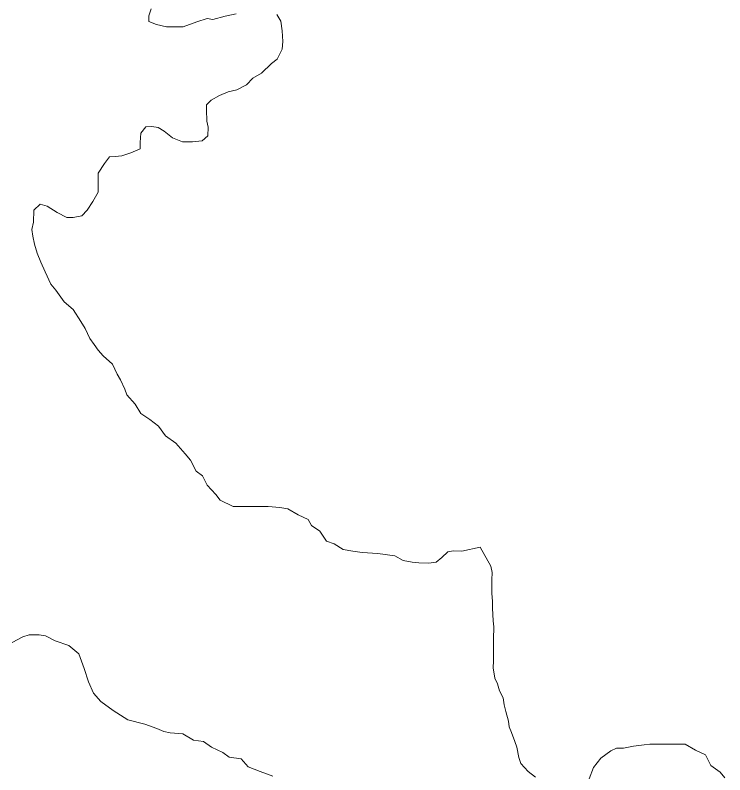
# Model space of a CAD drawing. Extents: x 553962 to 842807, y 8883888 to 9032388.
# Drawn here: x 802640.2 to 802891.6, y 9015512.3 to 9015781.3 of the extents above; entities that cross this region are included whole.
import ezdxf

# ---------------------------------------------------------------- set-up
doc = ezdxf.new("R2010")
doc.units = 0
doc.header["$LTSCALE"] = 200
doc.layers.add('23', color=7, linetype='Continuous', lineweight=13)
doc.layers.add('25', color=7, linetype='Continuous', lineweight=13)

msp = doc.modelspace()

# ---------------------------------------------------------------- linework, layer by layer
at = {"layer": '23'}
for points in [[(802718.5, 9015781.8), (802714.6, 9015780.9), (802710.3, 9015779.8), (802708.3, 9015780.1), (802704.6, 9015778.9), (802699.8, 9015777.2), (802697.6, 9015777.2), (802693.8, 9015777.2), (802690.3, 9015778), (802687.6, 9015779), (802687.6, 9015781), (802688.4, 9015783.5)], [(802722.2, 9015756.6), (802722.2, 9015756.6), (802724.4, 9015759), (802727.5, 9015760.7), (802731, 9015764.2), (802733, 9015765.7), (802734.8, 9015769.2), (802735, 9015772), (802734.8, 9015775.7), (802734.3, 9015779.2), (802732.9, 9015781.5)], [(802805, 9015593), (802798.5, 9015591.5), (802795.5, 9015591.6), (802793.5, 9015591.3), (802791.4, 9015589.3), (802789.4, 9015587.6), (802786.7, 9015587.3), (802783.2, 9015587.4), (802780.9, 9015587.6), (802777.7, 9015588.2), (802774.7, 9015589.9), (802768.7, 9015590.7), (802763.2, 9015591), (802759.9, 9015591.5), (802756.4, 9015592.1), (802753.2, 9015594.1), (802750.5, 9015595.1), (802748.2, 9015598.6), (802745.2, 9015600.6), (802744, 9015602.7), (802740.5, 9015604.4), (802736.8, 9015606.5), (802734, 9015607), (802729.8, 9015607.3), (802726, 9015607.3), (802722.3, 9015607.3), (802717.5, 9015607.3), (802712.8, 9015609.6), (802711.3, 9015611.6), (802708.3, 9015614.9), (802706.6, 9015618.2), (802704.4, 9015619.9), (802702.4, 9015623.7), (802700.4, 9015626), (802697.2, 9015629.8), (802693.5, 9015632.3), (802691, 9015635.8), (802688, 9015638.1), (802684.8, 9015640.3), (802682.8, 9015643.6), (802679.8, 9015646.9), (802679.1, 9015648.9), (802677.6, 9015652.2), (802676.4, 9015654.2), (802674.7, 9015657.7), (802671.4, 9015660.7), (802669.7, 9015662.7), (802668.2, 9015664.7), (802666.7, 9015666.8), (802665, 9015670.3), (802663.5, 9015672.8), (802660.8, 9015677.1), (802657.6, 9015679.8), (802654.6, 9015683.9), (802652.9, 9015686.1), (802650.9, 9015690.4), (802649.3, 9015693.8), (802648, 9015697), (802647.1, 9015700.2), (802646.5, 9015703), (802646.2, 9015705.4), (802646.7, 9015708), (802646.8, 9015712.2), (802649.1, 9015714.4), (802651.6, 9015713.7), (802655.1, 9015711.4), (802658.5, 9015709.6), (802660.8, 9015709.6), (802663.8, 9015710.3), (802665.8, 9015712.3), (802667.8, 9015715.3), (802669.6, 9015718.6), (802669.6, 9015722.3), (802669.7, 9015725.3), (802671.9, 9015728.8), (802673.7, 9015731.1), (802675.7, 9015731.3), (802678, 9015731.5), (802681.2, 9015732.5), (802684.5, 9015734), (802684.5, 9015736.2), (802684.8, 9015739.5), (802686.5, 9015741.7), (802688.6, 9015741.9), (802690.9, 9015741.5), (802693, 9015740.2), (802696, 9015737.9), (802699.5, 9015736.4), (802703, 9015736.4), (802706.5, 9015736.8), (802708.5, 9015738.6), (802708.6, 9015741.6), (802708.1, 9015743.8), (802708, 9015747.8), (802708, 9015749.5), (802708, 9015749.5), (802709.7, 9015751.2), (802712.6, 9015752.9), (802715.7, 9015754.1), (802718.8, 9015754.9), (802722.2, 9015756.6)], [(802824.6, 9015511.5), (802821.9, 9015513.5), (802819.4, 9015516.3), (802818.7, 9015518.5), (802817.9, 9015522.1), (802817.2, 9015524.1), (802816, 9015527.3), (802815.2, 9015529.3), (802815, 9015531.3), (802814, 9015534.8), (802813.5, 9015537.1), (802813.1, 9015539.6), (802811.8, 9015542.1), (802811.1, 9015544.6), (802810.1, 9015546.6), (802809.6, 9015550.2), (802809.7, 9015552.7), (802809.7, 9015557.4), (802809.7, 9015560.4), (802809.8, 9015564.7), (802809.5, 9015566.9), (802809.3, 9015571.4), (802809.3, 9015573.7), (802809.1, 9015576.7), (802809.1, 9015579.4), (802809.1, 9015581.4), (802809.2, 9015584), (802808.7, 9015586.2), (802805, 9015593)], [(802891.6, 9015511.3), (802889.9, 9015513.3), (802886.7, 9015515.6), (802884.7, 9015519.4), (802881.2, 9015521.1), (802877.5, 9015523.2), (802873.7, 9015523.2), (802869, 9015523.2), (802865, 9015523.2), (802863, 9015523), (802859.2, 9015522.5), (802855.7, 9015521.8), (802853.2, 9015521.8), (802851.2, 9015520.8), (802847.7, 9015518.3), (802845.1, 9015514.9), (802843.6, 9015510.9)]]:
    msp.add_lwpolyline(points, dxfattribs=at)
at = {"layer": '25'}
for points in [[(802718.5, 9015781.8), (802714.6, 9015780.9), (802710.3, 9015779.8), (802708.3, 9015780.1), (802704.6, 9015778.9), (802699.8, 9015777.2), (802697.6, 9015777.2), (802693.8, 9015777.2), (802690.3, 9015778), (802687.6, 9015779), (802687.6, 9015781), (802688.4, 9015783.5)], [(802722.2, 9015756.6), (802722.2, 9015756.6), (802724.4, 9015759), (802727.5, 9015760.7), (802731, 9015764.2), (802733, 9015765.7), (802734.8, 9015769.2), (802735, 9015772), (802734.8, 9015775.7), (802734.3, 9015779.2), (802732.9, 9015781.5)], [(802805, 9015593), (802798.5, 9015591.5), (802795.5, 9015591.6), (802793.5, 9015591.3), (802791.4, 9015589.3), (802789.4, 9015587.6), (802786.7, 9015587.3), (802783.2, 9015587.4), (802780.9, 9015587.6), (802777.7, 9015588.2), (802774.7, 9015589.9), (802768.7, 9015590.7), (802763.2, 9015591), (802759.9, 9015591.5), (802756.4, 9015592.1), (802753.2, 9015594.1), (802750.5, 9015595.1), (802748.2, 9015598.6), (802745.2, 9015600.6), (802744, 9015602.7), (802740.5, 9015604.4), (802736.8, 9015606.5), (802734, 9015607), (802729.8, 9015607.3), (802726, 9015607.3), (802722.3, 9015607.3), (802717.5, 9015607.3), (802712.8, 9015609.6), (802711.3, 9015611.6), (802708.3, 9015614.9), (802706.6, 9015618.2), (802704.4, 9015619.9), (802702.4, 9015623.7), (802700.4, 9015626), (802697.2, 9015629.8), (802693.5, 9015632.3), (802691, 9015635.8), (802688, 9015638.1), (802684.8, 9015640.3), (802682.8, 9015643.6), (802679.8, 9015646.9), (802679.1, 9015648.9), (802677.6, 9015652.2), (802676.4, 9015654.2), (802674.7, 9015657.7), (802671.4, 9015660.7), (802669.7, 9015662.7), (802668.2, 9015664.7), (802666.7, 9015666.8), (802665, 9015670.3), (802663.5, 9015672.8), (802660.8, 9015677.1), (802657.6, 9015679.8), (802654.6, 9015683.9), (802652.9, 9015686.1), (802650.9, 9015690.4), (802649.3, 9015693.8), (802648, 9015697), (802647.1, 9015700.2), (802646.5, 9015703), (802646.2, 9015705.4), (802646.7, 9015708), (802646.8, 9015712.2), (802649.1, 9015714.4), (802651.6, 9015713.7), (802655.1, 9015711.4), (802658.5, 9015709.6), (802660.8, 9015709.6), (802663.8, 9015710.3), (802665.8, 9015712.3), (802667.8, 9015715.3), (802669.6, 9015718.6), (802669.6, 9015722.3), (802669.7, 9015725.3), (802671.9, 9015728.8), (802673.7, 9015731.1), (802675.7, 9015731.3), (802678, 9015731.5), (802681.2, 9015732.5), (802684.5, 9015734), (802684.5, 9015736.2), (802684.8, 9015739.5), (802686.5, 9015741.7), (802688.6, 9015741.9), (802690.9, 9015741.5), (802693, 9015740.2), (802696, 9015737.9), (802699.5, 9015736.4), (802703, 9015736.4), (802706.5, 9015736.8), (802708.5, 9015738.6), (802708.6, 9015741.6), (802708.1, 9015743.8), (802708, 9015747.8), (802708, 9015749.5), (802708, 9015749.5), (802709.7, 9015751.2), (802712.6, 9015752.9), (802715.7, 9015754.1), (802718.8, 9015754.9), (802722.2, 9015756.6)], [(802824.6, 9015511.5), (802821.9, 9015513.5), (802819.4, 9015516.3), (802818.7, 9015518.5), (802817.9, 9015522.1), (802817.2, 9015524.1), (802816, 9015527.3), (802815.2, 9015529.3), (802815, 9015531.3), (802814, 9015534.8), (802813.5, 9015537.1), (802813.1, 9015539.6), (802811.8, 9015542.1), (802811.1, 9015544.6), (802810.1, 9015546.6), (802809.6, 9015550.2), (802809.7, 9015552.7), (802809.7, 9015557.4), (802809.7, 9015560.4), (802809.8, 9015564.7), (802809.5, 9015566.9), (802809.3, 9015571.4), (802809.3, 9015573.7), (802809.1, 9015576.7), (802809.1, 9015579.4), (802809.1, 9015581.4), (802809.2, 9015584), (802808.7, 9015586.2), (802805, 9015593)], [(802639.2, 9015559.2), (802643, 9015561.2), (802645.2, 9015561.9), (802648.7, 9015561.9), (802651, 9015561.6), (802654.4, 9015559.8), (802659.2, 9015558.1), (802662.8, 9015555.2), (802664.7, 9015550), (802666.2, 9015545.3), (802668, 9015541.3), (802670.6, 9015538.3), (802674.9, 9015535.1), (802674.9, 9015535.1), (802680.1, 9015531.8), (802680.1, 9015531.8), (802686.2, 9015530.3), (802686.2, 9015530.3), (802690.4, 9015528.7), (802692.9, 9015527.7), (802695.1, 9015527.2), (802699.6, 9015526.9), (802703.4, 9015524.6), (802706.9, 9015524.1), (802709.8, 9015522.1), (802713.8, 9015520.3), (802716.1, 9015518.6), (802720.3, 9015518), (802722.8, 9015515.2), (802727, 9015513.5), (802731.5, 9015511.9)], [(802891.6, 9015511.3), (802889.9, 9015513.3), (802886.7, 9015515.6), (802884.7, 9015519.4), (802881.2, 9015521.1), (802877.5, 9015523.2), (802873.7, 9015523.2), (802869, 9015523.2), (802865, 9015523.2), (802863, 9015523), (802859.2, 9015522.5), (802855.7, 9015521.8), (802853.2, 9015521.8), (802851.2, 9015520.8), (802847.7, 9015518.3), (802845.1, 9015514.9), (802843.6, 9015510.9)]]:
    msp.add_lwpolyline(points, dxfattribs=at)

doc.saveas('drawing.dxf')
